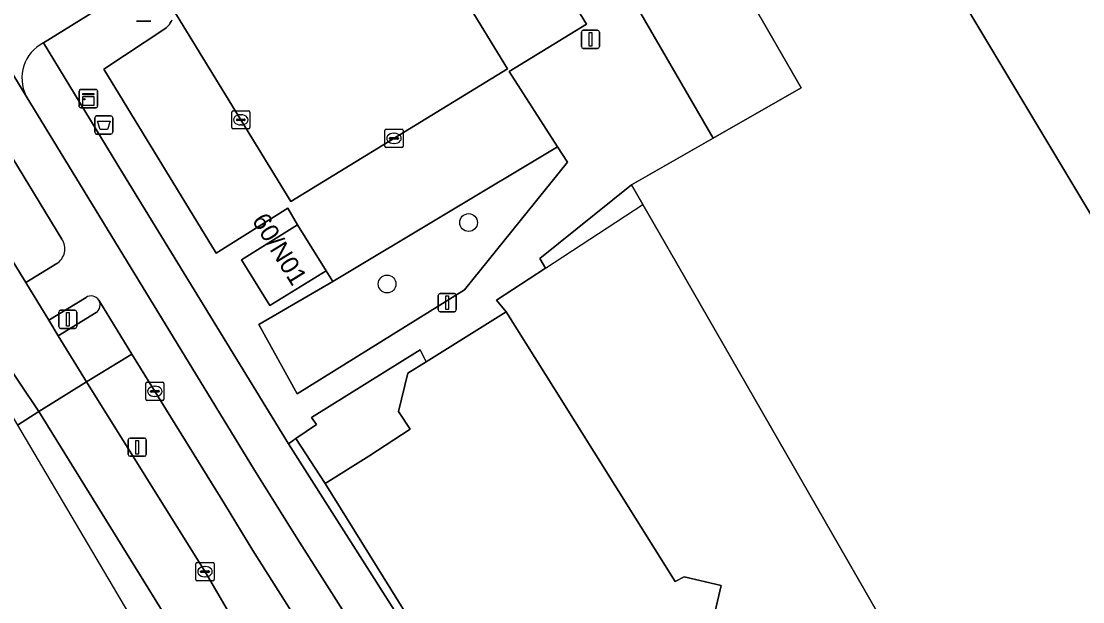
# Model space of a CAD drawing. Extents: x 160377 to 161131, y 383938 to 384853.
# Drawn here: x 160770.4 to 160828.8, y 384107.1 to 384139 of the extents above; entities that cross this region are included whole.
import ezdxf

# ---------------------------------------------------------------- set-up
doc = ezdxf.new("R2010")
doc.units = 0
for name, color, linetype in [('IMGEO_Afvalbak', 7, 'Continuous'), ('IMGEO_Boom', 7, 'Continuous'), ('IMGEO_Erf', 7, 'Continuous'), ('IMGEO_Fietspad_open', 7, 'Continuous'), ('IMGEO_Groenvoorziening', 7, 'Continuous'), ('IMGEO_Hek', 7, 'Continuous'), ('IMGEO_Kast', 7, 'Continuous'), ('IMGEO_Kolk', 7, 'Continuous'), ('IMGEO_Lichtmast', 7, 'Continuous'), ('IMGEO_Pand', 7, 'Continuous'), ('IMGEO_Pand_nummerreeks', 7, 'Continuous'), ('IMGEO_Parkeervlak_open', 7, 'Continuous'), ('IMGEO_Rijbaan_lokaal_gesloten', 7, 'Continuous'), ('IMGEO_Rijbaan_lokaal_open', 7, 'Continuous'), ('IMGEO_Verkeerseiland_open', 7, 'Continuous'), ('IMGEO_Verkeersregelinstallatiepaal', 7, 'Continuous'), ('IMGEO_Voetpad_open', 7, 'Continuous')]:
    doc.layers.add(name, color=color, linetype=linetype)

msp = doc.modelspace()

# ---------------------------------------------------------------- linework, layer by layer
at = {"layer": 'IMGEO_Afvalbak'}
for p, q in [((160774.444, 384132.932), (160774.444, 384133.732)), ((160774.444, 384133.732), (160774.444, 384132.932)), ((160774.544, 384133.832), (160775.334, 384133.832)), ((160775.334, 384133.832), (160774.544, 384133.832)), ((160775.434, 384133.732), (160775.434, 384132.932)), ((160775.434, 384132.932), (160775.434, 384133.732)), ((160775.334, 384132.832), (160774.544, 384132.832)), ((160774.544, 384132.832), (160775.334, 384132.832))]:
    msp.add_line(p, q, dxfattribs=at)
msp.add_lwpolyline([(160774.587, 384133.546), (160775.291, 384133.546), (160775.142, 384133.076), (160774.736, 384133.076), (160774.587, 384133.546)], dxfattribs=at)
for centre, start, end in [((160774.544, 384133.732), 90, 180), ((160774.544, 384133.732), 90, 180), ((160775.334, 384133.732), 0, 90), ((160775.334, 384133.732), 360, 90), ((160774.544, 384132.932), 180, 270), ((160774.544, 384132.932), 180, 270), ((160775.334, 384132.932), 270, 0), ((160775.334, 384132.932), 270, 0)]:
    msp.add_arc(centre, 0.1, start, end, dxfattribs=at)
at = {"layer": 'IMGEO_Boom'}
for centre in [(160795.005, 384127.967), (160790.523, 384124.588)]:
    msp.add_circle(centre, 0.489, dxfattribs=at)
at = {"layer": 'IMGEO_Erf'}
for points in [[(160822.309, 384139.961), (160836.83, 384115.751), (160887.477, 384145.158), (160873.867, 384168.808)], [(160791.665, 384119.678), (160792.678, 384120.313), (160792.348, 384120.967), (160786.371, 384117.253), (160786.631, 384116.869), (160785.498, 384116.084), (160787.113, 384113.608), (160789.523, 384115.11), (160791.785, 384116.607), (160791.146, 384117.579)], [(160787.113, 384113.608), (160785.498, 384116.084), (160785.096, 384115.805), (160794.865, 384100.44), (160795.192, 384100.642)]]:
    msp.add_lwpolyline(points, close=True, dxfattribs=at)
for points in [[(160800.57, 384146.205), (160808.456, 384132.612), (160813.295, 384135.382), (160807.194, 384145.974)], [(160834.226, 384099.067), (160824.893, 384093.669), (160806.458, 384125.706), (160803.964, 384130.039), (160798.931, 384125.997), (160799.238, 384125.458), (160796.546, 384123.693), (160797.07, 384123.064), (160799.725, 384118.827), (160806.366, 384108.226), (160806.858, 384108.479), (160808.898, 384108.012), (160808.427, 384105.967), (160807.95, 384105.666), (160820.872, 384084.908), (160816.16, 384081.959), (160816.787, 384080.951), (160816.362, 384078.814), (160810.903, 384075.416), (160826.814, 384050.384)]]:
    msp.add_lwpolyline(points, dxfattribs=at)
at = {"layer": 'IMGEO_Fietspad_open'}
for points in [[(160770.664, 384134.926), (160767.652, 384139.859), (160767.603, 384139.954), (160759.975, 384152.274), (160744.245, 384177.674), (160744.151, 384177.829), (160741.141, 384183.336), (160746.328, 384171.551), (160747.866, 384167.752), (160750.466, 384163.021), (160755.79, 384154.505), (160757.634, 384151.476)], [(160759.682, 384148.16), (160763.532, 384142.006), (160772.634, 384127.056)], [(160767.603, 384139.954), (160767.652, 384139.859), (160770.664, 384134.926)], [(160771.629, 384137.853), (160774.857, 384139.859)], [(160799.763, 384083.298), (160801.966, 384084.783), (160800.097, 384087.743), (160785.705, 384110.386), (160783.225, 384114.353), (160770.664, 384134.926)], [(160772.349, 384125.713), (160770.647, 384124.673), (160771.916, 384122.596), (160773.961, 384123.849)], [(160774.665, 384123.696), (160776.475, 384120.728), (160781.572, 384112.494), (160783.138, 384109.935), (160797.366, 384087.476), (160799.693, 384083.803)]]:
    msp.add_lwpolyline(points, dxfattribs=at)
for centre, radius, start, end in [((160772.626, 384135.902), 2.191, 117.06393, 206.44243), ((160771.838, 384126.523), 0.958, 302.23108, 33.80675), ((160774.238, 384123.429), 0.503, 32.00694, 123.47027)]:
    msp.add_arc(centre, radius, start, end, dxfattribs=at)
at = {"layer": 'IMGEO_Groenvoorziening'}
for points in [[(160783.468, 384122.354), (160785.585, 384118.547), (160794.788, 384124.275), (160800.444, 384131.281), (160799.904, 384132.126), (160787.53, 384124.716)], [(160783.138, 384109.935), (160781.572, 384112.494), (160776.475, 384120.728), (160773.982, 384119.213), (160780.514, 384108.749), (160785.702, 384099.871), (160790.178, 384091.725), (160790.43, 384091.244), (160791.473, 384089.815), (160795.322, 384086.122), (160797.366, 384087.476)]]:
    msp.add_lwpolyline(points, close=True, dxfattribs=at)
at = {"layer": 'IMGEO_Hek'}
msp.add_lwpolyline([(160799.238, 384125.458), (160804.587, 384128.957)], dxfattribs=at)
at = {"layer": 'IMGEO_Kast'}
for p, q in [((160773.665, 384135.284), (160774.506, 384135.284)), ((160774.506, 384135.284), (160773.665, 384135.284)), ((160773.59, 384134.359), (160773.59, 384135.2)), ((160773.59, 384135.2), (160773.59, 384134.359)), ((160774.59, 384135.209), (160774.59, 384134.368)), ((160774.59, 384134.368), (160774.59, 384135.209)), ((160774.515, 384134.284), (160773.674, 384134.284)), ((160773.674, 384134.284), (160774.515, 384134.284))]:
    msp.add_line(p, q, dxfattribs=at)
for points in [[(160773.785, 384135.074), (160774.385, 384135.074), (160774.385, 384134.989), (160773.785, 384134.989), (160773.785, 384135.074)], [(160773.785, 384134.899), (160774.385, 384134.899), (160774.385, 384134.41), (160773.785, 384134.41), (160773.785, 384134.899)]]:
    msp.add_lwpolyline(points, dxfattribs=at)
msp.add_circle((160773.869, 384134.748), 0.0377, dxfattribs=at)
for centre, start, end in [((160773.668, 384135.206), 92.4484, 184.28452), ((160773.668, 384135.206), 92.4484, 184.28452), ((160774.512, 384135.206), 2.4484, 94.28452), ((160774.512, 384135.206), 2.4484, 94.28452), ((160773.668, 384134.362), 182.4484, 274.28452), ((160773.668, 384134.362), 182.4484, 274.28452), ((160774.512, 384134.362), 272.4484, 4.28452), ((160774.512, 384134.362), 272.4484, 4.28452)]:
    msp.add_arc(centre, 0.0779, start, end, dxfattribs=at)
at = {"layer": 'IMGEO_Kolk'}
for p, q in [((160782.052, 384134.115), (160782.904, 384134.115)), ((160781.977, 384133.189), (160781.977, 384134.041)), ((160782.236, 384133.609), (160782.236, 384133.621)), ((160782.674, 384133.572), (160782.276, 384133.572)), ((160782.279, 384133.658), (160782.677, 384133.658)), ((160782.465, 384133.895), (160782.49, 384133.895)), ((160782.72, 384133.621), (160782.72, 384133.609)), ((160782.978, 384134.041), (160782.978, 384133.189)), ((160782.904, 384133.115), (160782.052, 384133.115)), ((160782.488, 384133.335), (160782.463, 384133.335)), ((160790.402, 384132.17), (160790.402, 384133.022)), ((160790.477, 384133.096), (160791.329, 384133.096)), ((160791.403, 384133.022), (160791.403, 384132.17)), ((160790.661, 384132.59), (160790.661, 384132.602)), ((160791.099, 384132.553), (160790.701, 384132.553)), ((160790.704, 384132.639), (160791.102, 384132.639)), ((160790.89, 384132.876), (160790.915, 384132.876)), ((160791.145, 384132.602), (160791.145, 384132.59)), ((160791.329, 384132.096), (160790.477, 384132.096)), ((160790.913, 384132.316), (160790.888, 384132.316)), ((160777.248, 384118.257), (160777.248, 384119.109)), ((160777.323, 384119.183), (160778.175, 384119.183)), ((160777.736, 384118.963), (160777.761, 384118.963)), ((160778.249, 384119.109), (160778.249, 384118.257)), ((160777.507, 384118.677), (160777.507, 384118.689)), ((160777.945, 384118.64), (160777.547, 384118.64)), ((160777.55, 384118.726), (160777.948, 384118.726)), ((160777.759, 384118.403), (160777.734, 384118.403)), ((160777.991, 384118.689), (160777.991, 384118.677)), ((160778.175, 384118.183), (160777.323, 384118.183)), ((160780.004, 384108.34), (160780.004, 384109.192)), ((160780.079, 384109.266), (160780.931, 384109.266)), ((160780.492, 384109.046), (160780.517, 384109.046)), ((160781.005, 384109.192), (160781.005, 384108.34)), ((160780.263, 384108.76), (160780.263, 384108.772)), ((160780.701, 384108.723), (160780.303, 384108.723)), ((160780.306, 384108.809), (160780.704, 384108.809)), ((160780.515, 384108.486), (160780.49, 384108.486)), ((160780.747, 384108.772), (160780.747, 384108.76)), ((160780.931, 384108.266), (160780.079, 384108.266))]:
    msp.add_line(p, q, dxfattribs=at)
for points in [[(160782.052, 384134.115), (160782.904, 384134.115)], [(160781.977, 384133.189), (160781.977, 384134.041)], [(160782.978, 384134.041), (160782.978, 384133.189)], [(160782.904, 384133.115), (160782.052, 384133.115)], [(160790.402, 384132.17), (160790.402, 384133.022)], [(160790.477, 384133.096), (160791.329, 384133.096)], [(160791.403, 384133.022), (160791.403, 384132.17)], [(160791.329, 384132.096), (160790.477, 384132.096)], [(160777.248, 384118.257), (160777.248, 384119.109)], [(160777.323, 384119.183), (160778.175, 384119.183)], [(160778.249, 384119.109), (160778.249, 384118.257)], [(160778.175, 384118.183), (160777.323, 384118.183)], [(160780.004, 384108.34), (160780.004, 384109.192)], [(160780.079, 384109.266), (160780.931, 384109.266)], [(160781.005, 384109.192), (160781.005, 384108.34)], [(160780.931, 384108.266), (160780.079, 384108.266)]]:
    msp.add_lwpolyline(points, dxfattribs=at)
for centre, radius, start, end in [((160782.054, 384134.039), 0.0765, 91.55205, 178.44795), ((160782.054, 384134.039), 0.0765, 91.55205, 178.44795), ((160782.902, 384134.039), 0.0765, 1.55205, 88.44795), ((160782.902, 384134.039), 0.0765, 1.55205, 88.44795), ((160782.276, 384133.618), 0.0403, 85.87752, 175.75265), ((160782.273, 384133.608), 0.0366, 178.93798, 274.71019), ((160782.677, 384133.615), 0.043, 264.86636, 352.45326), ((160782.681, 384133.62), 0.0386, 1.73085, 96.63898), ((160782.054, 384133.191), 0.0765, 181.55205, 268.44795), ((160782.054, 384133.191), 0.0765, 181.55205, 268.44795), ((160782.902, 384133.191), 0.0765, 271.55205, 358.44795), ((160782.902, 384133.191), 0.0765, 271.55205, 358.44795), ((160790.479, 384133.02), 0.0765, 91.55205, 178.44795), ((160790.479, 384133.02), 0.0765, 91.55205, 178.44795), ((160791.327, 384133.02), 0.0765, 1.55205, 88.44795), ((160791.327, 384133.02), 0.0765, 1.55205, 88.44795), ((160790.701, 384132.599), 0.0403, 85.87752, 175.75265), ((160790.698, 384132.589), 0.0366, 178.93798, 274.71019), ((160791.102, 384132.596), 0.043, 264.86636, 352.45326), ((160791.106, 384132.601), 0.0386, 1.73085, 96.63898), ((160790.479, 384132.172), 0.0765, 181.55205, 268.44795), ((160790.479, 384132.172), 0.0765, 181.55205, 268.44795), ((160791.327, 384132.172), 0.0765, 271.55205, 358.44795), ((160791.327, 384132.172), 0.0765, 271.55205, 358.44795), ((160777.325, 384119.107), 0.0765, 91.55205, 178.44795), ((160777.325, 384119.107), 0.0765, 91.55205, 178.44795), ((160778.173, 384119.107), 0.0765, 1.55205, 88.44795), ((160778.173, 384119.107), 0.0765, 1.55205, 88.44795), ((160777.547, 384118.686), 0.0403, 85.87752, 175.75265), ((160777.544, 384118.676), 0.0366, 178.93798, 274.71019), ((160777.948, 384118.683), 0.043, 264.86636, 352.45326), ((160777.952, 384118.688), 0.0386, 1.73085, 96.63898), ((160777.325, 384118.259), 0.0765, 181.55205, 268.44795), ((160777.325, 384118.259), 0.0765, 181.55205, 268.44795), ((160778.173, 384118.259), 0.0765, 271.55205, 358.44795), ((160778.173, 384118.259), 0.0765, 271.55205, 358.44795), ((160780.081, 384109.19), 0.0765, 91.55205, 178.44795), ((160780.081, 384109.19), 0.0765, 91.55205, 178.44795), ((160780.929, 384109.19), 0.0765, 1.55205, 88.44795), ((160780.929, 384109.19), 0.0765, 1.55205, 88.44795), ((160780.303, 384108.769), 0.0403, 85.87752, 175.75265), ((160780.3, 384108.759), 0.0366, 178.93798, 274.71019), ((160780.704, 384108.766), 0.043, 264.86636, 352.45326), ((160780.708, 384108.771), 0.0386, 1.73085, 96.63898), ((160780.081, 384108.342), 0.0765, 181.55205, 268.44795), ((160780.081, 384108.342), 0.0765, 181.55205, 268.44795), ((160780.929, 384108.342), 0.0765, 271.55205, 358.44795), ((160780.929, 384108.342), 0.0765, 271.55205, 358.44795)]:
    msp.add_arc(centre, radius, start, end, dxfattribs=at)
for centre, major_axis, ratio, start_param, end_param in [((160782.464, 384133.615), (-0.387, 0.002), 0.722429, 4.712389, 7.853982), ((160782.489, 384133.615), (-0.39, 0.002), 0.717154, 1.570796, 4.712389), ((160790.889, 384132.596), (-0.387, 0.002), 0.722429, 4.712389, 7.853982), ((160790.914, 384132.596), (-0.39, 0.002), 0.717154, 1.570796, 4.712389), ((160777.735, 384118.683), (-0.387, 0.002), 0.722429, 4.712389, 7.853982), ((160777.76, 384118.683), (-0.39, 0.002), 0.717154, 1.570796, 4.712389), ((160780.491, 384108.766), (-0.387, 0.002), 0.722429, 4.712389, 7.853982), ((160780.516, 384108.766), (-0.39, 0.002), 0.717154, 1.570796, 4.712389)]:
    msp.add_ellipse(centre, major_axis=major_axis, ratio=ratio, start_param=start_param, end_param=end_param, dxfattribs=at)
at = {"layer": 'IMGEO_Lichtmast'}
for p, q in [((160777.519, 384139.039), (160776.729, 384139.039)), ((160776.729, 384139.039), (160777.519, 384139.039)), ((160801.215, 384137.641), (160801.215, 384138.441)), ((160801.215, 384138.441), (160801.215, 384137.641)), ((160801.315, 384138.541), (160802.105, 384138.541)), ((160802.105, 384138.541), (160801.315, 384138.541)), ((160802.205, 384138.441), (160802.205, 384137.641)), ((160802.205, 384137.641), (160802.205, 384138.441)), ((160802.105, 384137.541), (160801.315, 384137.541)), ((160801.315, 384137.541), (160802.105, 384137.541)), ((160793.34, 384123.163), (160793.34, 384123.963)), ((160793.34, 384123.963), (160793.34, 384123.163)), ((160793.44, 384124.063), (160794.23, 384124.063)), ((160794.23, 384124.063), (160793.44, 384124.063)), ((160794.33, 384123.963), (160794.33, 384123.163)), ((160794.33, 384123.163), (160794.33, 384123.963)), ((160794.23, 384123.063), (160793.44, 384123.063)), ((160793.44, 384123.063), (160794.23, 384123.063)), ((160776.283, 384115.212), (160776.283, 384116.012)), ((160776.283, 384116.012), (160776.283, 384115.212)), ((160776.383, 384116.112), (160777.173, 384116.112)), ((160777.173, 384116.112), (160776.383, 384116.112)), ((160777.273, 384116.012), (160777.273, 384115.212)), ((160777.273, 384115.212), (160777.273, 384116.012)), ((160777.173, 384115.112), (160776.383, 384115.112)), ((160776.383, 384115.112), (160777.173, 384115.112))]:
    msp.add_line(p, q, dxfattribs=at)
for points in [[(160801.635, 384138.416), (160801.785, 384138.416), (160801.785, 384137.666), (160801.635, 384137.666), (160801.635, 384138.416)], [(160793.76, 384123.938), (160793.91, 384123.938), (160793.91, 384123.188), (160793.76, 384123.188), (160793.76, 384123.938)], [(160776.703, 384115.987), (160776.853, 384115.987), (160776.853, 384115.237), (160776.703, 384115.237), (160776.703, 384115.987)]]:
    msp.add_lwpolyline(points, dxfattribs=at)
for centre, start, end in [((160801.315, 384138.441), 90, 180), ((160801.315, 384138.441), 90, 180), ((160802.105, 384138.441), 0, 90), ((160802.105, 384138.441), 360, 90), ((160801.315, 384137.641), 180, 270), ((160801.315, 384137.641), 180, 270), ((160802.105, 384137.641), 270, 0), ((160802.105, 384137.641), 270, 0), ((160793.44, 384123.963), 90, 180), ((160793.44, 384123.963), 90, 180), ((160794.23, 384123.963), 0, 90), ((160794.23, 384123.963), 360, 90), ((160793.44, 384123.163), 180, 270), ((160793.44, 384123.163), 180, 270), ((160794.23, 384123.163), 270, 0), ((160794.23, 384123.163), 270, 0), ((160776.383, 384116.012), 90, 180), ((160776.383, 384116.012), 90, 180), ((160777.173, 384116.012), 0, 90), ((160777.173, 384116.012), 360, 90), ((160776.383, 384115.212), 180, 270), ((160776.383, 384115.212), 180, 270), ((160777.173, 384115.212), 270, 0), ((160777.173, 384115.212), 270, 0)]:
    msp.add_arc(centre, 0.1, start, end, dxfattribs=at)
at = {"layer": 'IMGEO_Pand'}
msp.add_lwpolyline([(160894.342, 384153.219), (160882.131, 384174.376), (160883.487, 384175.131), (160881.533, 384178.537), (160881.486, 384178.803), (160880.079, 384177.999), (160875.749, 384185.481), (160866.157, 384179.985), (160866.843, 384178.831), (160861.65, 384175.828), (160860.985, 384176.98), (160807.194, 384145.974), (160813.295, 384135.382), (160808.456, 384132.612), (160803.964, 384130.039), (160806.458, 384125.706), (160824.893, 384093.669), (160834.226, 384099.067), (160834.542, 384098.529), (160834.947, 384098.767), (160834.861, 384098.913), (160834.633, 384099.302), (160890.527, 384131.513)], dxfattribs=at)
for points in [[(160887.477, 384145.158), (160836.83, 384115.751), (160822.309, 384139.961), (160873.867, 384168.808)], [(160785.587, 384127.839), (160782.516, 384125.923), (160784.075, 384123.399), (160787.164, 384125.311)], [(160807.95, 384105.666), (160808.427, 384105.967), (160808.898, 384108.012), (160806.858, 384108.479), (160806.366, 384108.226), (160799.725, 384118.827), (160797.07, 384123.064), (160792.678, 384120.313), (160791.665, 384119.678), (160791.146, 384117.579), (160791.785, 384116.607), (160789.523, 384115.11), (160787.113, 384113.608), (160795.192, 384100.642), (160796.015, 384101.155), (160798.416, 384097.314), (160797.592, 384096.801), (160810.903, 384075.416), (160816.362, 384078.814), (160816.787, 384080.951), (160816.16, 384081.959), (160820.872, 384084.908)]]:
    msp.add_lwpolyline(points, close=True, dxfattribs=at)
at = {"layer": 'IMGEO_Parkeervlak_open'}
for points in [[(160778.673, 384139.105), (160778.638, 384139.022), (160778.595, 384138.944), (160778.546, 384138.869), (160778.49, 384138.799), (160778.429, 384138.735), (160778.361, 384138.676), (160778.289, 384138.623), (160774.934, 384136.403), (160781.117, 384126.288), (160785.062, 384128.759), (160785.587, 384127.839), (160787.164, 384125.311), (160787.53, 384124.716), (160799.904, 384132.126), (160797.242, 384136.284), (160801.489, 384138.883), (160796.598, 384146.886)], [(160792.351, 384144.287), (160797.154, 384136.422), (160785.225, 384129.124), (160778.597, 384139.966)]]:
    msp.add_lwpolyline(points, dxfattribs=at)
at = {"layer": 'IMGEO_Rijbaan_lokaal_gesloten'}
msp.add_lwpolyline([(160757.278, 384138.555), (160771.363, 384117.566), (160773.982, 384119.213), (160772.436, 384121.744), (160771.916, 384122.596), (160770.647, 384124.673), (160756.675, 384147.426), (160755.407, 384149.506), (160754.871, 384150.387), (160753.285, 384152.969), (160749.892, 384150.791)], close=True, dxfattribs=at)
for points in [[(160761.015, 384132.364), (160770.19, 384116.828), (160771.363, 384117.566), (160757.278, 384138.555), (160761.015, 384132.364)], [(160790.43, 384091.244), (160790.178, 384091.725), (160785.702, 384099.871), (160780.514, 384108.749), (160773.982, 384119.213), (160771.363, 384117.566), (160774.602, 384112.332), (160780.528, 384102.757), (160788.358, 384088.753), (160799.553, 384068.733)], [(160770.19, 384116.828), (160821.298, 384030.284), (160878.693, 383959.094), (160880.365, 383956.615), (160881.978, 383957.461), (160882.487, 383957.728), (160854.954, 383990.458), (160837.19, 384012.568), (160828.849, 384023.623), (160817.937, 384039.793), (160814.718, 384044.564), (160806.475, 384057.701), (160799.553, 384068.733), (160788.358, 384088.753), (160780.528, 384102.757), (160774.602, 384112.332), (160771.363, 384117.566), (160770.19, 384116.828)]]:
    msp.add_lwpolyline(points, dxfattribs=at)
at = {"layer": 'IMGEO_Rijbaan_lokaal_open'}
msp.add_lwpolyline([(160778.597, 384139.966), (160785.225, 384129.124), (160797.154, 384136.422), (160792.351, 384144.287)], dxfattribs=at)
at = {"layer": 'IMGEO_Verkeerseiland_open'}
for points in [[(160758.359, 384148.463), (160756.675, 384147.426), (160770.647, 384124.673), (160772.349, 384125.713)], [(160772.634, 384127.056), (160763.532, 384142.006), (160759.682, 384148.16)], [(160773.961, 384123.849), (160771.916, 384122.596), (160772.436, 384121.744), (160774.511, 384123.012)]]:
    msp.add_lwpolyline(points, dxfattribs=at)
for centre, radius, start, end in [((160771.838, 384126.523), 0.958, 302.23108, 33.80675), ((160774.238, 384123.429), 0.503, 32.00694, 123.47027), ((160774.23, 384123.435), 0.508, 303.64147, 30.98181)]:
    msp.add_arc(centre, radius, start, end, dxfattribs=at)
at = {"layer": 'IMGEO_Verkeersregelinstallatiepaal'}
for p, q in [((160772.462, 384122.243), (160772.462, 384123.043)), ((160772.462, 384123.043), (160772.462, 384122.243)), ((160772.562, 384123.143), (160773.352, 384123.143)), ((160773.352, 384123.143), (160772.562, 384123.143)), ((160773.452, 384123.043), (160773.452, 384122.243)), ((160773.452, 384122.243), (160773.452, 384123.043)), ((160773.352, 384122.143), (160772.562, 384122.143)), ((160772.562, 384122.143), (160773.352, 384122.143))]:
    msp.add_line(p, q, dxfattribs=at)
msp.add_lwpolyline([(160772.882, 384123.018), (160773.032, 384123.018), (160773.032, 384122.268), (160772.882, 384122.268), (160772.882, 384123.018)], dxfattribs=at)
for centre, start, end in [((160772.562, 384123.043), 90, 180), ((160772.562, 384123.043), 90, 180), ((160773.352, 384123.043), 0, 90), ((160773.352, 384123.043), 360, 90), ((160772.562, 384122.243), 180, 270), ((160772.562, 384122.243), 180, 270), ((160773.352, 384122.243), 270, 0), ((160773.352, 384122.243), 270, 0)]:
    msp.add_arc(centre, 0.1, start, end, dxfattribs=at)
at = {"layer": 'IMGEO_Voetpad_open'}
for points in [[(160796.598, 384146.886), (160801.489, 384138.883), (160797.242, 384136.284), (160799.904, 384132.126), (160800.444, 384131.281), (160794.788, 384124.275), (160785.585, 384118.547), (160783.468, 384122.354), (160787.53, 384124.716), (160787.164, 384125.311), (160784.075, 384123.399), (160782.516, 384125.923), (160785.587, 384127.839), (160785.062, 384128.759), (160781.117, 384126.288), (160774.934, 384136.403), (160778.289, 384138.623), (160778.361, 384138.676), (160778.429, 384138.735), (160778.49, 384138.799), (160778.546, 384138.869), (160778.595, 384138.944), (160778.638, 384139.022), (160778.673, 384139.105)], [(160774.857, 384139.859), (160771.629, 384137.853), (160775.961, 384130.701), (160785.096, 384115.805), (160785.498, 384116.084), (160786.631, 384116.869), (160786.371, 384117.253), (160792.348, 384120.967), (160792.678, 384120.313), (160797.07, 384123.064), (160796.546, 384123.693), (160799.238, 384125.458), (160798.931, 384125.997), (160803.964, 384130.039), (160808.456, 384132.612), (160800.57, 384146.205)], [(160797.289, 384096.616), (160796.765, 384096.295), (160794.355, 384100.126), (160794.865, 384100.44), (160785.096, 384115.805), (160775.961, 384130.701), (160771.629, 384137.853)], [(160770.664, 384134.926), (160783.225, 384114.353), (160785.705, 384110.386), (160800.097, 384087.743), (160801.966, 384084.783), (160810.34, 384071.52)], [(160774.511, 384123.012), (160772.436, 384121.744), (160773.982, 384119.213), (160776.475, 384120.728), (160774.665, 384123.696)]]:
    msp.add_lwpolyline(points, dxfattribs=at)
for centre, radius, start, end in [((160772.626, 384135.902), 2.191, 117.06393, 206.44243), ((160774.23, 384123.435), 0.508, 303.64147, 30.98181)]:
    msp.add_arc(centre, radius, start, end, dxfattribs=at)

# ---------------------------------------------------------------- texts
at = {"layer": 'IMGEO_Pand_nummerreeks'}
msp.add_text('60/N01', height=1, rotation=301.74038, dxfattribs=at).set_placement((160783.057, 384128.084))

doc.saveas('drawing.dxf')
